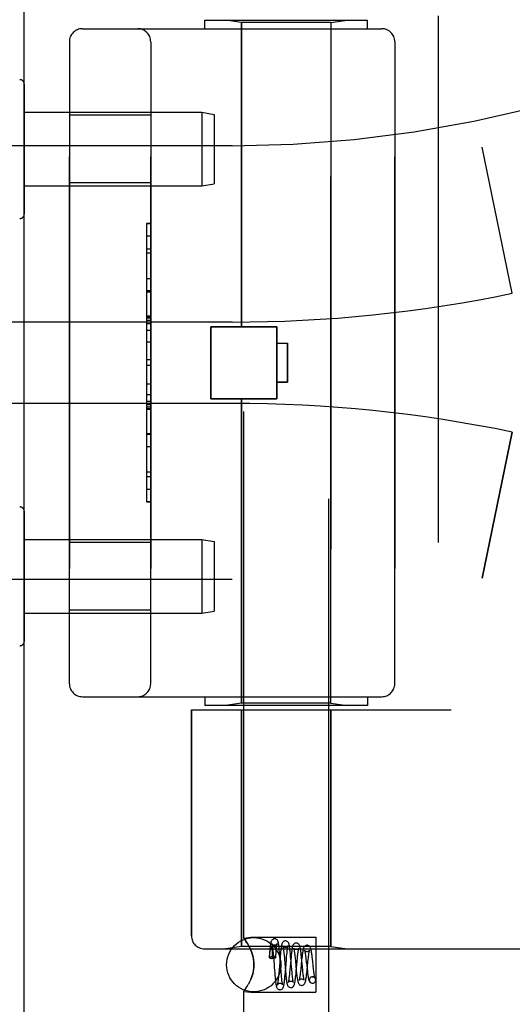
# Model space of a CAD drawing. Header units: inches. Extents: x 0 to 221, y 0 to 143.
# Tile 258 of 273: x 112.9 to 114.03, y 78.34 to 80.61. Entities that reach past the tile are written whole.
import ezdxf

# ---------------------------------------------------------------- set-up
doc = ezdxf.new("R2010")
doc.units = ezdxf.units.IN
doc.header["$LTSCALE"] = 12.142857
doc.header["$MEASUREMENT"] = 0
doc.linetypes.add('HIDDEN', pattern=[0.2, 0.1, -0.1])
doc.layers.get('0').update_dxf_attribs({"linetype": 'CONTINUOUS'})
doc.layers.add('LEFTHAND_DOOR_ASSEMBLY', color=7, linetype='CONTINUOUS')
doc.layers.add('RIGHTHAND_DOOR_ASSEMBLY', color=7, linetype='CONTINUOUS')

msp = doc.modelspace()

# ---------------------------------------------------------------- linework, layer by layer
at = {"color": 3, "linetype": 'Continuous'}
msp.add_line((112.9065, 33.5496), (112.9065, 105.3416), dxfattribs=at)
at = {"layer": 'LEFTHAND_DOOR_ASSEMBLY', "color": 8, "linetype": 'HIDDEN'}
for p, q in [((113.323, 80.5906), (113.323, 80.6106)), ((113.323, 80.6106), (113.698, 80.6106)), ((113.4075, 80.6053), (113.37, 80.6106)), ((113.6135, 80.6053), (113.651, 80.6106)), ((113.698, 80.5906), (113.698, 80.6106)), ((113.8605, 80.6206), (113.8605, 79.0206)), ((113.0405, 80.5906), (113.7305, 80.5906)), ((113.4075, 79.9036), (113.4075, 80.6053)), ((113.6135, 80.6053), (113.4075, 80.6053)), ((113.6135, 79.0359), (113.6135, 80.6053)), ((113.0105, 80.5606), (113.0105, 79.0806)), ((113.198, 79.0806), (113.198, 80.5606)), ((113.7605, 80.5606), (113.7605, 79.0806)), ((113.198, 80.3911), (113.0105, 80.3911)), ((113.3855, 80.3206), (111.9675, 80.3206)), ((114.0315, 79.9806), (113.9617, 80.3172)), ((113.198, 80.2351), (113.0105, 80.2351)), ((113.188, 80.1415), (113.188, 79.4996)), ((113.188, 80.1415), (113.198, 80.1415)), ((113.198, 80.1413), (113.188, 80.1413)), ((113.188, 80.0832), (113.198, 80.0832)), ((113.198, 80.073), (113.188, 80.073)), ((113.198, 80.0142), (113.188, 80.0142)), ((113.188, 79.984), (113.198, 79.984)), ((113.188, 79.9274), (113.198, 79.9274)), ((113.188, 79.9272), (113.198, 79.9272)), ((113.198, 79.9269), (113.188, 79.9269)), ((113.3855, 79.9143), (112.4179, 79.9143)), ((113.3365, 79.7376), (113.3365, 79.9036)), ((113.3365, 79.9036), (113.4885, 79.9036)), ((113.4885, 79.7376), (113.4885, 79.9036)), ((113.188, 79.869), (113.198, 79.869)), ((113.4885, 79.8656), (113.5135, 79.8656)), ((113.5135, 79.8656), (113.5135, 79.7756)), ((113.198, 79.8269), (113.188, 79.8269)), ((113.5135, 79.7756), (113.4885, 79.7756)), ((113.198, 79.7467), (113.188, 79.7467)), ((113.3855, 79.7268), (112.4179, 79.7268)), ((113.198, 79.7311), (113.188, 79.7311)), ((113.198, 79.7235), (113.188, 79.7235)), ((113.3365, 79.7376), (113.4885, 79.7376)), ((113.4075, 79.0359), (113.4075, 79.7376)), ((113.198, 79.7181), (113.188, 79.7181)), ((113.198, 79.7133), (113.188, 79.7133)), ((113.198, 79.6549), (113.188, 79.6549)), ((114.0315, 79.6606), (113.9617, 79.324)), ((113.198, 79.5286), (113.188, 79.5286)), ((113.198, 79.4996), (113.188, 79.4996)), ((113.198, 79.4061), (113.0105, 79.4061)), ((113.3855, 79.3206), (111.9675, 79.3206)), ((113.198, 79.2501), (113.0105, 79.2501)), ((113.0405, 79.0506), (113.7305, 79.0506)), ((113.323, 79.0506), (113.323, 79.0306)), ((113.698, 79.0506), (113.698, 79.0306)), ((113.2918, 79.0206), (113.2918, 78.4993)), ((113.2918, 79.0206), (113.8905, 79.0206)), ((113.698, 79.0306), (113.323, 79.0306)), ((113.4075, 79.0359), (113.37, 79.0306)), ((113.6135, 79.0359), (113.4075, 79.0359)), ((113.4075, 79.0206), (113.4075, 78.4746)), ((113.6135, 79.0359), (113.651, 79.0306)), ((113.6135, 79.0206), (113.6135, 78.4746)), ((113.4075, 78.4746), (113.37, 78.4693)), ((113.6135, 78.4746), (113.4075, 78.4746)), ((113.6135, 78.4746), (113.651, 78.4693)), ((113.3218, 78.4693), (115.3855, 78.4693))]:
    msp.add_line(p, q, dxfattribs=at)
for centre, radius, start, end in [((113.3855, 83.0957), 2.7751, 270, 316.1116), ((113.0405, 80.5606), 0.03, 90, 180), ((113.168, 80.5606), 0.03, 0, 90), ((113.7305, 80.5606), 0.03, 0, 90), ((113.3855, 83.0957), 3.1814, 270, 281.7157), ((113.3855, 76.5455), 3.1814, 78.2843, 90), ((113.3855, 76.5455), 2.7751, 43.8884, 90), ((113.0405, 79.0806), 0.03, 180, 270), ((113.168, 79.0806), 0.03, 270, 360), ((113.7305, 79.0806), 0.03, 270, 360), ((113.3218, 78.4993), 0.03, 180, 270)]:
    msp.add_arc(centre, radius, start, end, dxfattribs=at)
at = {"layer": 'RIGHTHAND_DOOR_ASSEMBLY', "color": 8, "linetype": 'HIDDEN'}
for p, q in [((113.4125, 78.494), (113.4125, 81.1406)), ((113.6085, 78.2926), (113.6085, 81.1406)), ((113.323, 80.5906), (113.323, 80.6106)), ((113.323, 80.6106), (113.698, 80.6106)), ((113.4075, 80.6053), (113.37, 80.6106)), ((113.6135, 80.6053), (113.651, 80.6106)), ((113.698, 80.5906), (113.698, 80.6106)), ((113.8605, 80.6206), (113.8605, 79.0206)), ((113.0405, 80.5906), (113.7305, 80.5906)), ((113.4075, 80.6053), (113.4075, 79.9036)), ((113.6135, 80.6053), (113.4075, 80.6053)), ((113.6135, 80.6053), (113.6135, 79.0359)), ((113.0105, 79.0806), (113.0105, 80.5606)), ((113.198, 80.5606), (113.198, 79.0806)), ((113.7605, 79.0806), (113.7605, 80.5606)), ((112.9065, 80.463), (112.9065, 80.1632)), ((112.9065, 80.3981), (113.3156, 80.3981)), ((113.198, 80.3911), (113.0105, 80.3911)), ((113.3156, 80.3981), (113.3156, 80.2281)), ((113.3156, 80.3981), (113.344, 80.3931)), ((113.344, 80.3931), (113.344, 80.2331)), ((113.3855, 80.3206), (111.9675, 80.3206)), ((114.0315, 79.9806), (113.9617, 80.3172)), ((112.9065, 80.2281), (113.3156, 80.2281)), ((113.198, 80.2351), (113.0105, 80.2351)), ((113.3156, 80.2281), (113.344, 80.2331)), ((113.188, 80.1416), (113.188, 79.4996)), ((113.198, 80.1416), (113.188, 80.1416)), ((113.198, 80.1125), (113.188, 80.1125)), ((113.198, 79.9862), (113.188, 79.9862)), ((113.198, 79.9279), (113.188, 79.9279)), ((113.3855, 79.9143), (112.4179, 79.9143)), ((113.198, 79.9231), (113.188, 79.9231)), ((113.198, 79.9177), (113.188, 79.9177)), ((113.198, 79.91), (113.188, 79.91)), ((113.198, 79.8945), (113.188, 79.8945)), ((113.3365, 79.9036), (113.3365, 79.7376)), ((113.4885, 79.9036), (113.3365, 79.9036)), ((113.4885, 79.9036), (113.4885, 79.7376)), ((113.4885, 79.8656), (113.5135, 79.8656)), ((113.5135, 79.7756), (113.5135, 79.8656)), ((113.198, 79.8143), (113.188, 79.8143)), ((113.188, 79.7722), (113.198, 79.7722)), ((113.4885, 79.7756), (113.5135, 79.7756)), ((113.3855, 79.7268), (112.4179, 79.7268)), ((113.4885, 79.7376), (113.3365, 79.7376)), ((113.4075, 79.7376), (113.4075, 79.0359)), ((113.198, 79.7142), (113.188, 79.7142)), ((113.188, 79.714), (113.198, 79.714)), ((113.188, 79.7138), (113.198, 79.7138)), ((113.188, 79.6572), (113.198, 79.6572)), ((113.9617, 79.324), (114.0315, 79.6606)), ((113.198, 79.627), (113.188, 79.627)), ((113.198, 79.5682), (113.188, 79.5682)), ((113.188, 79.558), (113.198, 79.558)), ((113.198, 79.4999), (113.188, 79.4999)), ((113.188, 79.4996), (113.198, 79.4996)), ((112.9065, 79.478), (112.9065, 79.1782)), ((112.9065, 79.4131), (113.3156, 79.4131)), ((113.198, 79.4061), (113.0105, 79.4061)), ((113.3156, 79.4131), (113.3156, 79.2431)), ((113.3156, 79.4131), (113.344, 79.4081)), ((113.344, 79.4081), (113.344, 79.2481)), ((113.3855, 79.3206), (111.9675, 79.3206)), ((113.198, 79.2501), (113.0105, 79.2501)), ((113.3156, 79.2431), (113.344, 79.2481)), ((112.9065, 79.2431), (113.3156, 79.2431)), ((113.0405, 79.0506), (113.7305, 79.0506)), ((113.323, 79.0506), (113.323, 79.0306)), ((113.698, 79.0506), (113.698, 79.0306)), ((113.2918, 78.4993), (113.2918, 79.0206)), ((113.2918, 79.0206), (113.8905, 79.0206)), ((113.698, 79.0306), (113.323, 79.0306)), ((113.4075, 79.0359), (113.37, 79.0306)), ((113.6135, 79.0359), (113.4075, 79.0359)), ((113.4075, 78.4746), (113.4075, 79.0206)), ((113.6135, 79.0359), (113.651, 79.0306)), ((113.6135, 78.4746), (113.6135, 79.0206)), ((113.4075, 78.4746), (113.37, 78.4693)), ((113.6135, 78.4746), (113.4075, 78.4746)), ((113.4125, 78.494), (113.4285, 78.4961)), ((113.4125, 78.494), (113.4128, 78.4936)), ((113.4199, 78.4832), (113.4174, 78.4871)), ((113.4285, 78.4961), (113.5785, 78.4961)), ((113.5785, 78.4961), (113.5785, 78.3691)), ((113.6135, 78.4746), (113.651, 78.4693)), ((113.3218, 78.4693), (115.3855, 78.4693)), ((113.4285, 78.4665), (113.4256, 78.4728)), ((113.4717, 78.4573), (113.471, 78.4492)), ((113.4721, 78.4624), (113.4717, 78.4573)), ((113.4717, 78.4511), (113.4719, 78.4535)), ((113.4719, 78.4535), (113.4722, 78.4557)), ((113.4722, 78.4557), (113.4724, 78.4577)), ((113.4724, 78.4577), (113.4726, 78.4594)), ((113.4726, 78.4594), (113.4728, 78.4609)), ((113.4775, 78.4675), (113.4775, 78.4669)), ((113.4775, 78.4669), (113.4776, 78.4664)), ((113.4776, 78.4664), (113.4776, 78.4657)), ((113.4776, 78.4657), (113.4776, 78.465)), ((113.4776, 78.465), (113.4777, 78.4641)), ((113.4777, 78.4641), (113.4777, 78.4632)), ((113.4777, 78.4632), (113.4777, 78.4621)), ((113.4777, 78.4621), (113.4778, 78.461)), ((113.4778, 78.461), (113.4778, 78.4596)), ((113.4778, 78.4596), (113.4778, 78.4582)), ((113.4778, 78.4582), (113.4778, 78.4557)), ((113.4778, 78.4557), (113.4778, 78.4528)), ((113.4778, 78.4528), (113.4778, 78.4494)), ((113.4793, 78.4673), (113.4797, 78.4634)), ((113.4797, 78.4634), (113.4801, 78.4591)), ((113.4801, 78.4591), (113.4807, 78.452)), ((113.4807, 78.452), (113.4816, 78.4412)), ((113.486, 78.4491), (113.4864, 78.4545)), ((113.4864, 78.4545), (113.4868, 78.4588)), ((113.4868, 78.4588), (113.4871, 78.4629)), ((113.4949, 78.4613), (113.4944, 78.4665)), ((113.4954, 78.4558), (113.4949, 78.4613)), ((113.4961, 78.4471), (113.4954, 78.4558)), ((113.4965, 78.4528), (113.496, 78.4471)), ((113.5045, 78.4628), (113.5049, 78.4589)), ((113.5049, 78.4589), (113.5053, 78.4546)), ((113.5053, 78.4546), (113.506, 78.4476)), ((113.5107, 78.444), (113.5113, 78.4515)), ((113.5113, 78.4515), (113.5117, 78.4561)), ((113.52, 78.4574), (113.5195, 78.4626)), ((113.5205, 78.452), (113.52, 78.4574)), ((113.5215, 78.4407), (113.5205, 78.452)), ((113.5302, 78.4532), (113.5307, 78.4484)), ((113.5455, 78.45), (113.5449, 78.4553)), ((113.4714, 78.4484), (113.4717, 78.4511)), ((113.4778, 78.4494), (113.4778, 78.4468)), ((113.4785, 78.4468), (113.4778, 78.4468)), ((113.496, 78.4471), (113.4938, 78.4207)), ((113.4977, 78.4266), (113.4961, 78.4471)), ((113.5076, 78.4285), (113.5087, 78.417)), ((113.5083, 78.4158), (113.5107, 78.444)), ((113.5209, 78.4443), (113.5187, 78.4205)), ((113.5214, 78.4503), (113.5209, 78.4443)), ((113.5307, 78.4484), (113.5315, 78.4405)), ((113.5315, 78.4405), (113.5335, 78.4202)), ((113.5334, 78.4184), (113.5355, 78.4409)), ((113.5355, 78.4409), (113.5362, 78.4485)), ((113.5458, 78.4425), (113.5437, 78.4221)), ((113.5464, 78.4416), (113.5455, 78.45)), ((113.5477, 78.4276), (113.5464, 78.4416)), ((113.5553, 78.4503), (113.5558, 78.446)), ((113.5584, 78.4194), (113.5605, 78.4396)), ((113.5605, 78.4396), (113.561, 78.4448)), ((113.5708, 78.4456), (113.5701, 78.4511)), ((113.5714, 78.4398), (113.5708, 78.4456)), ((113.5724, 78.4309), (113.5714, 78.4398)), ((113.5734, 78.4225), (113.5724, 78.4309)), ((113.4828, 78.4263), (113.4837, 78.4142)), ((113.4837, 78.4142), (113.4842, 78.4084)), ((113.4842, 78.4084), (113.4848, 78.4029)), ((113.4931, 78.4128), (113.4927, 78.4079)), ((113.4938, 78.4207), (113.4931, 78.4128)), ((113.4985, 78.416), (113.4977, 78.4266)), ((113.4992, 78.4088), (113.4985, 78.416)), ((113.4996, 78.4045), (113.4992, 78.4088)), ((113.5078, 78.4102), (113.5083, 78.4158)), ((113.5087, 78.417), (113.5092, 78.4115)), ((113.5092, 78.4115), (113.5097, 78.4063)), ((113.5182, 78.4153), (113.5177, 78.4104)), ((113.5187, 78.4205), (113.5182, 78.4153)), ((113.5238, 78.4144), (113.5232, 78.4216)), ((113.5243, 78.4101), (113.5238, 78.4144)), ((113.5247, 78.4061), (113.5243, 78.4101)), ((113.5329, 78.4128), (113.5334, 78.4184)), ((113.5335, 78.4202), (113.5341, 78.4143)), ((113.5437, 78.4221), (113.5431, 78.4169)), ((113.5485, 78.4199), (113.5477, 78.4276)), ((113.549, 78.4153), (113.5485, 78.4199)), ((113.5494, 78.4112), (113.549, 78.4153)), ((113.5584, 78.4229), (113.559, 78.4176)), ((113.574, 78.4175), (113.5734, 78.4225)), ((113.4256, 78.3923), (113.4227, 78.3868)), ((113.4256, 78.3923), (113.4285, 78.3986)), ((113.5, 78.4006), (113.4996, 78.4045)), ((113.571, 78.4051), (113.5696, 78.4049)), ((113.5696, 78.405), (113.5709, 78.4051)), ((113.5709, 78.3901), (113.5724, 78.3902)), ((113.571, 78.3901), (113.5724, 78.3903)), ((113.4125, 78.2926), (113.4125, 78.3711)), ((113.4125, 78.3711), (113.4285, 78.3691)), ((113.4285, 78.3691), (113.5785, 78.3691))]:
    msp.add_line(p, q, dxfattribs=at)
for points in [[(113.4153, 78.4902), (113.4138, 78.4923), (113.4128, 78.4936)], [(113.4138, 78.4923), (113.4153, 78.4902), (113.4174, 78.4871), (113.4199, 78.4832), (113.4227, 78.4784), (113.4256, 78.4728), (113.4285, 78.4665)], [(113.4835, 78.4926), (113.4826, 78.4925), (113.4808, 78.4921), (113.4791, 78.4912), (113.4778, 78.4901), (113.4769, 78.489), (113.4762, 78.488), (113.4758, 78.487), (113.4755, 78.4862), (113.4752, 78.4852), (113.4749, 78.4843), (113.4747, 78.4833), (113.4745, 78.4822), (113.4743, 78.481), (113.4741, 78.4797), (113.4739, 78.4783), (113.4736, 78.4767), (113.4734, 78.475), (113.4732, 78.4732), (113.473, 78.4713), (113.4728, 78.4693), (113.4726, 78.4671), (113.4721, 78.4624)], [(113.4773, 78.4813), (113.4773, 78.4813), (113.4773, 78.4812), (113.4774, 78.4809), (113.4775, 78.4805), (113.4776, 78.4799), (113.4778, 78.4792), (113.4779, 78.4783), (113.4781, 78.4773), (113.4783, 78.4762), (113.4784, 78.475), (113.4786, 78.4737), (113.4788, 78.4723), (113.479, 78.4707), (113.4792, 78.469), (113.4793, 78.4673)], [(113.4834, 78.4776), (113.4823, 78.4777), (113.4808, 78.4781), (113.4795, 78.4788), (113.4785, 78.4796), (113.4779, 78.4803), (113.4775, 78.4809), (113.4773, 78.4812), (113.4773, 78.4813)], [(113.4944, 78.4665), (113.4942, 78.469), (113.4939, 78.4712), (113.4937, 78.4734), (113.4934, 78.4754), (113.4932, 78.4772), (113.493, 78.4788), (113.4927, 78.4803), (113.4925, 78.4817), (113.4923, 78.4829), (113.492, 78.484), (113.4918, 78.485), (113.4915, 78.486), (113.4911, 78.4869), (113.4907, 78.4879), (113.4901, 78.489), (113.4892, 78.4901), (113.4878, 78.4912), (113.4861, 78.4921), (113.4843, 78.4925), (113.4834, 78.4926)], [(113.4895, 78.4812), (113.4896, 78.4813), (113.4896, 78.4813), (113.4895, 78.4812), (113.4894, 78.4808), (113.4889, 78.4802), (113.4882, 78.4795), (113.4871, 78.4787), (113.4857, 78.478), (113.4841, 78.4776), (113.4834, 78.4776)], [(113.4871, 78.4629), (113.4875, 78.4666), (113.4877, 78.4684), (113.4879, 78.4701), (113.488, 78.4716), (113.4882, 78.4731), (113.4884, 78.4744), (113.4885, 78.4757), (113.4887, 78.4768), (113.4889, 78.4778), (113.489, 78.4787), (113.4892, 78.4795), (113.4893, 78.4801), (113.4894, 78.4806), (113.4895, 78.481), (113.4895, 78.4812)], [(113.5084, 78.4876), (113.5075, 78.4875), (113.5056, 78.487), (113.5038, 78.4861), (113.5025, 78.4849), (113.5016, 78.4837), (113.501, 78.4826), (113.5006, 78.4816), (113.5002, 78.4806), (113.5, 78.4796), (113.4997, 78.4785), (113.4994, 78.4773), (113.4992, 78.476), (113.4989, 78.4745), (113.4987, 78.473), (113.4985, 78.4712), (113.4982, 78.4694), (113.498, 78.4674), (113.4977, 78.4652), (113.4975, 78.463), (113.4972, 78.4606), (113.497, 78.4581), (113.4965, 78.4528)], [(113.5024, 78.4762), (113.5024, 78.4762), (113.5024, 78.476), (113.5025, 78.4757), (113.5026, 78.4752), (113.5028, 78.4746), (113.5029, 78.4738), (113.5031, 78.4728), (113.5033, 78.4718), (113.5035, 78.4705), (113.5037, 78.4692), (113.5039, 78.4678), (113.5041, 78.4662), (113.5043, 78.4645), (113.5045, 78.4628)], [(113.5084, 78.4726), (113.5073, 78.4727), (113.5059, 78.4731), (113.5046, 78.4737), (113.5037, 78.4745), (113.503, 78.4752), (113.5026, 78.4758), (113.5024, 78.4761), (113.5024, 78.4762)], [(113.5195, 78.4626), (113.5192, 78.465), (113.5189, 78.4673), (113.5187, 78.4695), (113.5184, 78.4715), (113.5181, 78.4733), (113.5179, 78.4749), (113.5176, 78.4764), (113.5174, 78.4777), (113.5171, 78.4789), (113.5168, 78.48), (113.5165, 78.481), (113.5161, 78.482), (113.5157, 78.483), (113.515, 78.4841), (113.514, 78.4852), (113.5127, 78.4863), (113.511, 78.4871), (113.5092, 78.4876), (113.5084, 78.4876)], [(113.5144, 78.4758), (113.5144, 78.476), (113.5145, 78.4762), (113.5145, 78.4762), (113.5143, 78.4759), (113.5139, 78.4753), (113.5132, 78.4745), (113.5121, 78.4737), (113.5107, 78.473), (113.5091, 78.4726), (113.5084, 78.4726)], [(113.5117, 78.4561), (113.5122, 78.4603), (113.5124, 78.4622), (113.5126, 78.464), (113.5128, 78.4658), (113.513, 78.4674), (113.5132, 78.4689), (113.5134, 78.4702), (113.5135, 78.4715), (113.5137, 78.4726), (113.5139, 78.4736), (113.5141, 78.4744), (113.5142, 78.4751), (113.5143, 78.4757), (113.5144, 78.4758)], [(113.5334, 78.4826), (113.5325, 78.4825), (113.5305, 78.482), (113.5288, 78.481), (113.5275, 78.4799), (113.5266, 78.4787), (113.5259, 78.4775), (113.5255, 78.4764), (113.5251, 78.4753), (113.5248, 78.4741), (113.5244, 78.4728), (113.5241, 78.4713), (113.5238, 78.4697), (113.5235, 78.4679), (113.5232, 78.4658), (113.5229, 78.4637), (113.5226, 78.4613), (113.5223, 78.4587), (113.522, 78.4561), (113.5214, 78.4503)], [(113.5449, 78.4553), (113.5447, 78.4578), (113.5444, 78.4602), (113.5441, 78.4625), (113.5438, 78.4647), (113.5435, 78.4667), (113.5432, 78.4685), (113.5429, 78.4702), (113.5427, 78.4717), (113.5424, 78.4731), (113.5421, 78.4743), (113.5417, 78.4755), (113.5414, 78.4766), (113.5409, 78.4777), (113.5402, 78.4788), (113.5392, 78.48), (113.5379, 78.4812), (113.5362, 78.4821), (113.5343, 78.4825), (113.5334, 78.4826)], [(113.5584, 78.4776), (113.5575, 78.4775), (113.5555, 78.477), (113.5538, 78.476), (113.5524, 78.4748), (113.5515, 78.4736), (113.5508, 78.4724), (113.5503, 78.4713), (113.55, 78.4702), (113.5496, 78.4689), (113.5493, 78.4675), (113.5489, 78.466), (113.5486, 78.4644), (113.5483, 78.4625), (113.548, 78.4605), (113.5477, 78.4583), (113.5474, 78.456), (113.5471, 78.4535), (113.5468, 78.4509), (113.5464, 78.4482), (113.5458, 78.4425)], [(113.5701, 78.4511), (113.5698, 78.4537), (113.5695, 78.4561), (113.5692, 78.4584), (113.5689, 78.4605), (113.5686, 78.4624), (113.5683, 78.4642), (113.5679, 78.4658), (113.5676, 78.4673), (113.5673, 78.4686), (113.567, 78.4698), (113.5667, 78.4709), (113.5663, 78.4719), (113.5658, 78.4729), (113.5651, 78.4741), (113.5641, 78.4752), (113.5627, 78.4763), (113.561, 78.4771), (113.5592, 78.4776), (113.5584, 78.4776)], [(113.4285, 78.3986), (113.431, 78.4053), (113.4331, 78.412), (113.4346, 78.4189), (113.4355, 78.4258), (113.4359, 78.4327), (113.4355, 78.4396), (113.4346, 78.4465), (113.433, 78.4533), (113.431, 78.4599), (113.4285, 78.4665)], [(113.4285, 78.4665), (113.4302, 78.4623), (113.4317, 78.4579), (113.433, 78.4533), (113.4342, 78.4485), (113.4351, 78.4433), (113.4357, 78.438), (113.4358, 78.4326), (113.4357, 78.4272), (113.4351, 78.4219), (113.4342, 78.4168), (113.4331, 78.412), (113.4317, 78.4074), (113.4302, 78.4029), (113.4285, 78.3986)], [(113.471, 78.4492), (113.4711, 78.4495), (113.4716, 78.45), (113.4724, 78.4505), (113.4736, 78.4509), (113.4751, 78.4512), (113.4767, 78.4514), (113.4785, 78.4514)], [(113.4728, 78.4609), (113.473, 78.4623), (113.4731, 78.4629), (113.4732, 78.4635), (113.4733, 78.4641), (113.4734, 78.4646), (113.4735, 78.4651), (113.4736, 78.4656), (113.4736, 78.466), (113.4737, 78.4664), (113.4738, 78.4668), (113.4739, 78.4672), (113.4739, 78.4675), (113.474, 78.4678), (113.4741, 78.4681), (113.4742, 78.4684), (113.4742, 78.4687), (113.4743, 78.469), (113.4743, 78.4692), (113.4744, 78.4695), (113.4745, 78.4697), (113.4745, 78.4699), (113.4746, 78.4701), (113.4747, 78.4703), (113.4747, 78.4705), (113.4748, 78.4707), (113.4749, 78.4709), (113.4749, 78.4711), (113.475, 78.4713), (113.4751, 78.4714), (113.4751, 78.4716), (113.4752, 78.4717), (113.4753, 78.4719), (113.4753, 78.472), (113.4754, 78.4721), (113.4755, 78.4722), (113.4755, 78.4723), (113.4756, 78.4724), (113.4757, 78.4725), (113.4758, 78.4725), (113.4759, 78.4726), (113.476, 78.4726), (113.4761, 78.4727), (113.4762, 78.4726), (113.4764, 78.4725), (113.4765, 78.4724), (113.4766, 78.4722), (113.4767, 78.472), (113.4768, 78.4718), (113.4768, 78.4717), (113.4769, 78.4715), (113.4769, 78.4714), (113.477, 78.4712), (113.477, 78.4711), (113.477, 78.4709), (113.4771, 78.4708), (113.4771, 78.4707), (113.4771, 78.4706), (113.4771, 78.4704), (113.4772, 78.4703), (113.4772, 78.4702), (113.4772, 78.47), (113.4772, 78.4699), (113.4772, 78.4698), (113.4773, 78.4696), (113.4773, 78.4695), (113.4773, 78.4694), (113.4773, 78.4692), (113.4773, 78.469), (113.4773, 78.4689), (113.4774, 78.4687), (113.4774, 78.4685), (113.4774, 78.4683), (113.4774, 78.4681), (113.4774, 78.4679), (113.4775, 78.4677), (113.4775, 78.4675)], [(113.4785, 78.4514), (113.4805, 78.4513), (113.4822, 78.4511), (113.4838, 78.4508), (113.485, 78.4503), (113.4857, 78.4497), (113.486, 78.4491), (113.486, 78.4491)], [(113.5275, 78.471), (113.5275, 78.471), (113.5275, 78.4709), (113.5277, 78.4705), (113.5278, 78.4699), (113.528, 78.4692), (113.5282, 78.4682), (113.5284, 78.4672), (113.5286, 78.4659), (113.5288, 78.4645), (113.529, 78.463), (113.5292, 78.4613), (113.5295, 78.4595), (113.5297, 78.4575), (113.53, 78.4554), (113.5302, 78.4532)], [(113.5334, 78.4676), (113.5324, 78.4677), (113.5309, 78.4681), (113.5297, 78.4687), (113.5287, 78.4694), (113.5281, 78.4701), (113.5277, 78.4707), (113.5275, 78.471), (113.5275, 78.471)], [(113.5392, 78.4706), (113.5393, 78.4708), (113.5394, 78.4711), (113.5394, 78.471), (113.5392, 78.4708), (113.5388, 78.4702), (113.5381, 78.4694), (113.5369, 78.4686), (113.5355, 78.4679), (113.534, 78.4676), (113.5334, 78.4676)], [(113.5362, 78.4485), (113.5367, 78.4531), (113.5369, 78.4552), (113.5372, 78.4573), (113.5374, 78.4592), (113.5376, 78.461), (113.5378, 78.4627), (113.538, 78.4642), (113.5383, 78.4656), (113.5385, 78.4669), (113.5387, 78.468), (113.5389, 78.469), (113.539, 78.4698), (113.5392, 78.4704), (113.5392, 78.4706)], [(113.5526, 78.4659), (113.5527, 78.4657), (113.5528, 78.4653), (113.553, 78.4647), (113.5531, 78.464), (113.5533, 78.463), (113.5536, 78.4619), (113.5538, 78.4607), (113.554, 78.4593), (113.5543, 78.4577), (113.5545, 78.4561), (113.5547, 78.4543), (113.555, 78.4524), (113.5553, 78.4503)], [(113.5584, 78.4626), (113.5578, 78.4626), (113.5563, 78.463), (113.5549, 78.4636), (113.5539, 78.4643), (113.5532, 78.465), (113.5528, 78.4655), (113.5526, 78.4658), (113.5526, 78.4659)], [(113.564, 78.4652), (113.5641, 78.4656), (113.5642, 78.4659), (113.5642, 78.4659), (113.5641, 78.4657), (113.5637, 78.4651), (113.563, 78.4643), (113.5618, 78.4636), (113.5605, 78.4629), (113.559, 78.4626), (113.5584, 78.4626)], [(113.561, 78.4448), (113.5616, 78.4496), (113.5618, 78.4518), (113.5621, 78.4539), (113.5623, 78.4558), (113.5626, 78.4576), (113.5628, 78.4593), (113.5631, 78.4608), (113.5633, 78.4621), (113.5636, 78.4633), (113.5638, 78.4642), (113.564, 78.465), (113.564, 78.4652)], [(113.4714, 78.4484), (113.4711, 78.449), (113.471, 78.4492)], [(113.4714, 78.4484), (113.4731, 78.448), (113.4747, 78.4476), (113.4762, 78.4472), (113.4778, 78.4468)], [(113.486, 78.4491), (113.4857, 78.4485), (113.485, 78.448), (113.4838, 78.4475), (113.4822, 78.4471), (113.4805, 78.4469), (113.4785, 78.4468)], [(113.4816, 78.4412), (113.4823, 78.4324), (113.4828, 78.4263)], [(113.506, 78.4476), (113.5071, 78.4342), (113.5076, 78.4285)], [(113.5232, 78.4216), (113.522, 78.435), (113.5215, 78.4407)], [(113.5558, 78.446), (113.5566, 78.4387), (113.5569, 78.4362)], [(113.5569, 78.4362), (113.5575, 78.4309), (113.5584, 78.4229)], [(113.4927, 78.4079), (113.4923, 78.4035), (113.492, 78.4015), (113.4918, 78.3996), (113.4916, 78.3978), (113.4914, 78.3961), (113.4913, 78.3946), (113.4911, 78.3931), (113.4909, 78.3918), (113.4907, 78.3906), (113.4905, 78.3896), (113.4904, 78.3887), (113.4902, 78.3879), (113.4901, 78.3873), (113.4899, 78.3868), (113.4899, 78.3867)], [(113.4959, 78.3751), (113.4967, 78.3751), (113.4985, 78.3755), (113.5002, 78.3764), (113.5015, 78.3774), (113.5025, 78.3785), (113.5031, 78.3796), (113.5036, 78.3806), (113.504, 78.3816), (113.5043, 78.3826), (113.5045, 78.3837), (113.5048, 78.3849), (113.5051, 78.3862), (113.5053, 78.3876), (113.5056, 78.3892), (113.5058, 78.391), (113.5061, 78.3929), (113.5063, 78.395), (113.5066, 78.3972), (113.5068, 78.3996), (113.5071, 78.4021), (113.5073, 78.4047), (113.5078, 78.4102)], [(113.5097, 78.4063), (113.51, 78.4039), (113.5102, 78.4016), (113.5105, 78.3994), (113.5107, 78.3974), (113.511, 78.3955), (113.5113, 78.3938), (113.5115, 78.3922), (113.5118, 78.3908), (113.5121, 78.3895), (113.5124, 78.3883), (113.5127, 78.3872), (113.513, 78.3861), (113.5135, 78.3851), (113.5141, 78.384), (113.515, 78.3828), (113.5163, 78.3816), (113.5181, 78.3807), (113.52, 78.3801), (113.5209, 78.3801)], [(113.5177, 78.4104), (113.5172, 78.406), (113.517, 78.404), (113.5167, 78.4021), (113.5165, 78.4004), (113.5163, 78.3988), (113.5161, 78.3974), (113.5159, 78.3961), (113.5157, 78.3949), (113.5155, 78.3939), (113.5153, 78.3931), (113.5152, 78.3924), (113.5151, 78.3922)], [(113.5209, 78.3801), (113.5217, 78.3801), (113.5235, 78.3805), (113.5252, 78.3814), (113.5265, 78.3824), (113.5275, 78.3836), (113.5282, 78.3847), (113.5287, 78.3858), (113.5291, 78.3868), (113.5294, 78.388), (113.5297, 78.3892), (113.53, 78.3906), (113.5303, 78.3921), (113.5306, 78.3938), (113.5309, 78.3957), (113.5312, 78.3977), (113.5315, 78.3999), (113.5318, 78.4023), (113.532, 78.4048), (113.5323, 78.4074), (113.5329, 78.4128)], [(113.5269, 78.3916), (113.5269, 78.3916), (113.5268, 78.3919), (113.5267, 78.3923), (113.5266, 78.3929), (113.5264, 78.3936), (113.5263, 78.3945), (113.5261, 78.3955), (113.5259, 78.3966), (113.5257, 78.3979), (113.5255, 78.3993), (113.5253, 78.4008), (113.5251, 78.4025), (113.5249, 78.4042), (113.5247, 78.4061)], [(113.5341, 78.4143), (113.5344, 78.4114), (113.5348, 78.4086), (113.5351, 78.406), (113.5354, 78.4035), (113.5357, 78.4012), (113.5361, 78.3991), (113.5364, 78.3972), (113.5368, 78.3955), (113.5371, 78.394), (113.5375, 78.3926), (113.5379, 78.3914), (113.5384, 78.3902), (113.539, 78.389), (113.54, 78.3878), (113.5413, 78.3866), (113.543, 78.3857), (113.5449, 78.3852), (113.5459, 78.3851)], [(113.5431, 78.4169), (113.5426, 78.4122), (113.5423, 78.41), (113.5421, 78.408), (113.5418, 78.4061), (113.5416, 78.4044), (113.5413, 78.4028), (113.5411, 78.4014), (113.5409, 78.4002), (113.5406, 78.3991), (113.5405, 78.3982), (113.5403, 78.3975), (113.5402, 78.3973)], [(113.5459, 78.3851), (113.5467, 78.3851), (113.5486, 78.3856), (113.5503, 78.3864), (113.5517, 78.3875), (113.5526, 78.3887), (113.5533, 78.3899), (113.5538, 78.391), (113.5542, 78.3921), (113.5546, 78.3932), (113.5549, 78.3945), (113.5552, 78.3959), (113.5555, 78.3975), (113.5558, 78.3993), (113.5561, 78.4013), (113.5564, 78.4034), (113.5568, 78.4057), (113.5571, 78.4082), (113.5574, 78.4109), (113.5577, 78.4136), (113.5584, 78.4194)], [(113.5517, 78.3968), (113.5518, 78.3968), (113.5518, 78.3967), (113.5518, 78.3968), (113.5517, 78.3971), (113.5515, 78.3977), (113.5514, 78.3984), (113.5512, 78.3992), (113.551, 78.4002), (113.5508, 78.4014), (113.5506, 78.4027), (113.5503, 78.4042), (113.5501, 78.4057), (113.5499, 78.4074), (113.5497, 78.4092), (113.5494, 78.4112)], [(113.559, 78.4176), (113.5593, 78.4151), (113.5596, 78.4127), (113.5599, 78.4103), (113.5603, 78.4081), (113.5606, 78.406), (113.5609, 78.404), (113.5613, 78.4022), (113.5616, 78.4006), (113.562, 78.3991), (113.5624, 78.3977), (113.5628, 78.3965), (113.5633, 78.3952), (113.564, 78.394), (113.5649, 78.3928), (113.5663, 78.3916), (113.5681, 78.3906), (113.57, 78.3901), (113.5709, 78.3901)], [(113.5766, 78.402), (113.5766, 78.402), (113.5767, 78.4018), (113.5766, 78.402), (113.5765, 78.4024), (113.5763, 78.403), (113.5761, 78.4039), (113.5759, 78.4049), (113.5756, 78.4062), (113.5754, 78.4076), (113.5751, 78.4093), (113.5748, 78.4111), (113.5745, 78.413), (113.5743, 78.4152), (113.574, 78.4175)], [(113.4125, 78.3711), (113.4128, 78.3716), (113.4138, 78.3729), (113.4153, 78.375), (113.4174, 78.3781), (113.4199, 78.382), (113.4227, 78.3868)], [(113.4848, 78.4029), (113.485, 78.4004), (113.4853, 78.398), (113.4855, 78.3957), (113.4858, 78.3936), (113.486, 78.3916), (113.4862, 78.3898), (113.4865, 78.3882), (113.4867, 78.3867), (113.487, 78.3854), (113.4872, 78.3842), (113.4875, 78.3831), (113.4878, 78.3821), (113.4881, 78.3811), (113.4885, 78.3801), (113.4891, 78.379), (113.49, 78.3778), (113.4913, 78.3766), (113.493, 78.3757), (113.495, 78.3752), (113.496, 78.3751)], [(113.4899, 78.3867), (113.4899, 78.3865), (113.4898, 78.3865), (113.4899, 78.3866), (113.49, 78.3869), (113.4904, 78.3874), (113.4911, 78.3882), (113.4921, 78.3889), (113.4934, 78.3896), (113.4949, 78.39), (113.4959, 78.3901)], [(113.4959, 78.3901), (113.497, 78.39), (113.4987, 78.3895), (113.5002, 78.3886), (113.5012, 78.3877), (113.5017, 78.387), (113.502, 78.3866), (113.5021, 78.3864), (113.502, 78.3865)], [(113.502, 78.3865), (113.502, 78.3865), (113.502, 78.3867), (113.5018, 78.3871), (113.5017, 78.3877), (113.5016, 78.3884), (113.5014, 78.3893), (113.5012, 78.3903), (113.5011, 78.3914), (113.5009, 78.3926), (113.5007, 78.394), (113.5005, 78.3955), (113.5003, 78.3971), (113.5001, 78.3988), (113.5, 78.4006)], [(113.5151, 78.3922), (113.515, 78.3919), (113.515, 78.3917), (113.5149, 78.3916), (113.515, 78.3917), (113.5152, 78.3922), (113.5158, 78.3928), (113.5167, 78.3937), (113.5181, 78.3944), (113.5197, 78.395), (113.5209, 78.3951)], [(113.5209, 78.3951), (113.5219, 78.395), (113.5236, 78.3945), (113.525, 78.3937), (113.5261, 78.3928), (113.5266, 78.3921), (113.5269, 78.3917), (113.5269, 78.3915), (113.5269, 78.3916)], [(113.5402, 78.3973), (113.5401, 78.397), (113.5401, 78.3968), (113.54, 78.3967), (113.5402, 78.397), (113.5405, 78.3975), (113.5411, 78.3981), (113.5421, 78.3989), (113.5433, 78.3996), (113.5448, 78.4), (113.5459, 78.4001)], [(113.5459, 78.4001), (113.5469, 78.4), (113.5486, 78.3995), (113.55, 78.3987), (113.551, 78.3978), (113.5515, 78.3972), (113.5517, 78.3968)], [(113.5696, 78.4049), (113.569, 78.4048), (113.5673, 78.4041), (113.5657, 78.4029), (113.5645, 78.4013), (113.5638, 78.3995), (113.5635, 78.3976), (113.5638, 78.3957), (113.5645, 78.3938), (113.5657, 78.3923), (113.5673, 78.3911), (113.569, 78.3904), (113.571, 78.3901)], [(113.5709, 78.4051), (113.5718, 78.405), (113.5734, 78.4046), (113.5748, 78.4038), (113.5758, 78.403), (113.5763, 78.4024), (113.5766, 78.402)], [(113.5724, 78.3903), (113.573, 78.3904), (113.5747, 78.3911), (113.5763, 78.3923), (113.5775, 78.3938), (113.5782, 78.3957), (113.5785, 78.3976), (113.5782, 78.3995), (113.5775, 78.4013), (113.5763, 78.4029), (113.5747, 78.4041), (113.573, 78.4048), (113.571, 78.4051)]]:
    msp.add_lwpolyline(points, dxfattribs=at)
msp.add_circle((113.4355, 78.4326), 0.0625, dxfattribs=at)
for centre, radius, start, end in [((113.3855, 83.0957), 2.7751, 270, 316.1116), ((113.0405, 80.5606), 0.03, 90, 180), ((113.168, 80.5606), 0.03, 0, 90), ((113.7305, 80.5606), 0.03, 0, 90), ((112.8965, 80.463), 0.01, 360, 93.2246), ((112.8965, 80.1632), 0.01, 266.7754, 0), ((113.3855, 83.0957), 3.1814, 270, 281.7157), ((113.3855, 76.5455), 3.1814, 78.2843, 90), ((112.8965, 79.478), 0.01, 360, 93.2246), ((113.3855, 76.5455), 2.7751, 43.8884, 90), ((112.8965, 79.1782), 0.01, 266.7754, 0), ((113.0405, 79.0806), 0.03, 180, 270), ((113.168, 79.0806), 0.03, 270, 360), ((113.7305, 79.0806), 0.03, 270, 360), ((113.3218, 78.4993), 0.03, 180, 270)]:
    msp.add_arc(centre, radius, start, end, dxfattribs=at)

doc.saveas('drawing.dxf')
